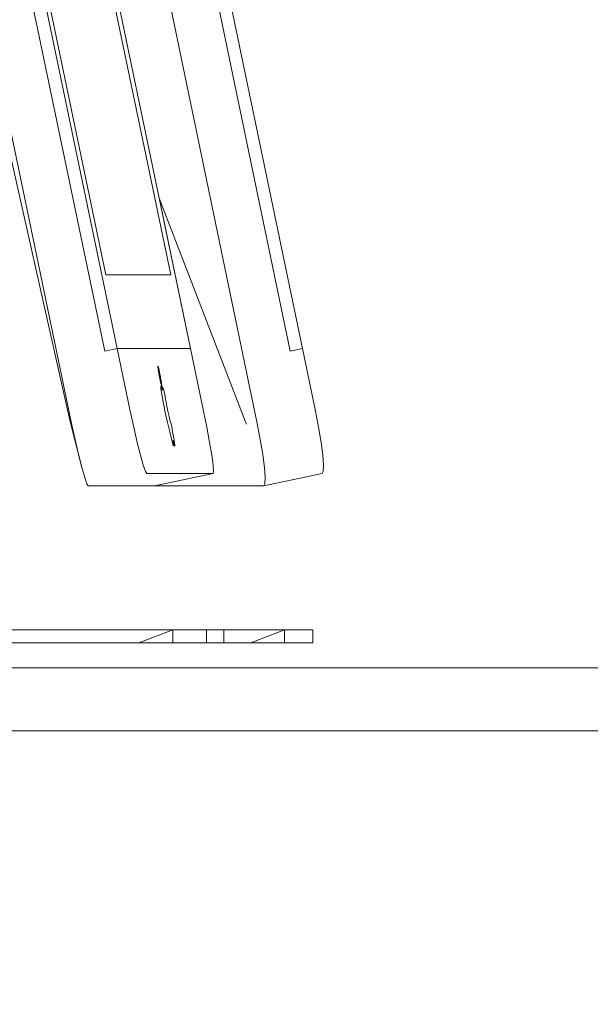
# Model space of a CAD drawing. Header units: millimetres. Extents: x -30280 to 309309, y -17460 to 4378.
# Tile 935 of 1056: x 254833 to 255060, y -12844 to -12452. Entities that reach past the tile are written whole.
import ezdxf

# ---------------------------------------------------------------- set-up
doc = ezdxf.new("R2010")
doc.units = ezdxf.units.MM
doc.header["$MEASUREMENT"] = 0
doc.linetypes.add('Wipeout_Contour', pattern=[1000, 0, -1000])
doc.layers.add('Nuevo_09_EI_Mobiliari general', color=7, linetype='Continuous')
doc.layers.add('Nuevo_09_EI_Mobiliari general_Pluma_Nº__1', color=7, linetype='Continuous', lineweight=5)

# ---------------------------------------------------------------- blocks, each defined once
blk = doc.blocks.new('Elem Sección_528_6', base_point=(235890.59, -13459.98))
at = {"layer": 'Nuevo_09_EI_Mobiliari general_Pluma_Nº__1', "color": 7, "linetype": 'Continuous', "lineweight": 5}
blk.add_line((255404.2, -12709.98), (254654.2, -12709.98), dxfattribs=at)
at = {"color": 254, "linetype": 'Wipeout_Contour', "lineweight": 0, "ltscale": 10984857.92060885}
blk.add_wipeout([(254654.2, -13459.98), (255097.57, -13459.98), (255082.63, -13452.95), (255076.44, -13435.98), (255082.63, -13419.01), (255083.23, -13418.72), (255083.64, -13417.59), (255099.83, -13409.98), (255110.35, -13409.98), (255117.37, -13413.28), (255117.37, -13397.98), (255118.38, -13397.98), (255117.81, -13397.88), (255111.15, -13396.2), (255111.25, -13395.5), (255133.04, -13330.03), (255182.05, -13306.98), (255358.36, -13306.98), (255358.36, -13159.98), (255367.7, -13159.98), (255367.7, -13059.98), (255341.57, -13059.98), (255341.57, -13022.07), (255325.25, -13029.98), (255277.05, -13029.98), (255277.05, -13019.98), (255241.39, -13019.98), (255221.03, -13029.98), (255127.87, -13029.98), (255127.87, -13019.98), (255134.08, -13016.98), (255121.09, -13016.98), (255105.2, -12970.87), (255127.74, -12959.96), (255135.87, -12956.41), (255147.56, -12953.98), (255369.2, -12953.98), (255369.2, -12734.98), (254754.2, -12734.98), (254754.2, -13334.98), (254734.2, -13334.98), (254734.2, -12734.98), (254654.2, -12734.98)], dxfattribs=at).dxf.layer = 'Nuevo_09_EI_Mobiliari general'
at = {"layer": 'Nuevo_09_EI_Mobiliari general_Pluma_Nº__1', "color": 7, "linetype": 'Continuous', "lineweight": 5}
blk.add_line((255404.2, -12734.98), (254754.2, -12734.98), dxfattribs=at)
blk = doc.blocks.new('Elem Sección_531_6', base_point=(235890.59, -13459.98))
at = {"color": 254, "linetype": 'Wipeout_Contour', "lineweight": 0, "ltscale": 1020854.383907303}
blk.add_wipeout([(254876.13, -12275.03), (254940.37, -12583.97), (254945.32, -12582.93), (254881.07, -12273.99)], dxfattribs=at).dxf.layer = 'Nuevo_09_EI_Mobiliari general'
at = {"color": 254, "linetype": 'Wipeout_Contour', "lineweight": 0, "ltscale": 1020955.482680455}
blk.add_wipeout([(254914.02, -12694.9), (254914.02, -12699.98), (254924.67, -12699.98), (254938.1, -12694.9)], dxfattribs=at).dxf.layer = 'Nuevo_09_EI_Mobiliari general'
at = {"color": 254, "linetype": 'Wipeout_Contour', "lineweight": 0, "ltscale": 1531331.749646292}
blk.add_wipeout([(254940.37, -12583.97), (254876.13, -12275.03), (254857.82, -12278.87), (254927.24, -12612.68), (254950.49, -12607.8), (254945.32, -12582.93)], dxfattribs=at).dxf.layer = 'Nuevo_09_EI_Mobiliari general'
at = {"color": 254, "linetype": 'Wipeout_Contour', "lineweight": 0, "ltscale": 765748.55955}
blk.add_wipeout([(254938.1, -12699.98), (254938.1, -12694.9), (254924.67, -12699.98)], dxfattribs=at).dxf.layer = 'Nuevo_09_EI_Mobiliari general'
at = {"layer": 'Nuevo_09_EI_Mobiliari general_Pluma_Nº__1', "color": 7, "linetype": 'Continuous', "lineweight": 5}
for p, q in [((254945.32, -12582.93), (254940.37, -12583.97)), ((254924.67, -12699.98), (254914.02, -12699.98))]:
    blk.add_line(p, q, dxfattribs=at)
at = {"color": 254, "linetype": 'Wipeout_Contour', "lineweight": 0, "ltscale": 1021005.3267945}
blk.add_wipeout([(254950.49, -12607.8), (254927.24, -12612.68), (254928.49, -12619.12), (254951.74, -12614.23)], dxfattribs=at).dxf.layer = 'Nuevo_09_EI_Mobiliari general'
at = {"color": 254, "linetype": 'Wipeout_Contour', "lineweight": 0, "ltscale": 1021022.86260572}
blk.add_wipeout([(254938.1, -12694.9), (254938.1, -12699.98), (254941.32, -12699.98), (254941.32, -12694.9)], dxfattribs=at).dxf.layer = 'Nuevo_09_EI_Mobiliari general'
at = {"layer": 'Nuevo_09_EI_Mobiliari general_Pluma_Nº__1', "color": 7, "linetype": 'Continuous', "lineweight": 5}
for p, q in [((254945.32, -12582.93), (254950.49, -12607.8)), ((254914.02, -12694.9), (254938.1, -12694.9)), ((254938.1, -12694.9), (254924.67, -12699.98)), ((254938.1, -12694.9), (254938.1, -12699.98)), ((254938.1, -12699.98), (254924.67, -12699.98))]:
    blk.add_line(p, q, dxfattribs=at)
at = {"color": 254, "linetype": 'Wipeout_Contour', "lineweight": 0, "ltscale": 1021011.035120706}
blk.add_wipeout([(254951.74, -12614.23), (254928.49, -12619.12), (254929.48, -12625.11), (254952.73, -12620.23)], dxfattribs=at).dxf.layer = 'Nuevo_09_EI_Mobiliari general'
at = {"color": 254, "linetype": 'Wipeout_Contour', "lineweight": 0, "ltscale": 1021035.140168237}
blk.add_wipeout([(254941.32, -12694.9), (254941.32, -12699.98), (254944.24, -12699.98), (254944.24, -12694.9)], dxfattribs=at).dxf.layer = 'Nuevo_09_EI_Mobiliari general'
at = {"layer": 'Nuevo_09_EI_Mobiliari general_Pluma_Nº__1', "color": 7, "linetype": 'Continuous', "lineweight": 5}
for p, q in [((254950.49, -12607.8), (254951.74, -12614.23)), ((254938.1, -12694.9), (254941.32, -12694.9)), ((254941.32, -12699.98), (254938.1, -12699.98))]:
    blk.add_line(p, q, dxfattribs=at)
at = {"color": 254, "linetype": 'Wipeout_Contour', "lineweight": 0, "ltscale": 1531128.955068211}
blk.add_wipeout([(254853.6, -12281.01), (254856.8, -12372.62), (254888.18, -12522.98), (254922.29, -12611.33), (254927.24, -12612.68), (254857.82, -12278.87)], dxfattribs=at).dxf.layer = 'Nuevo_09_EI_Mobiliari general'
at = {"color": 254, "linetype": 'Wipeout_Contour', "lineweight": 0, "ltscale": 1021015.444917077}
blk.add_wipeout([(254952.73, -12620.23), (254929.48, -12625.11), (254930.14, -12630.26), (254953.4, -12625.38)], dxfattribs=at).dxf.layer = 'Nuevo_09_EI_Mobiliari general'
at = {"color": 254, "linetype": 'Wipeout_Contour', "lineweight": 0, "ltscale": 1021045.793612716}
blk.add_wipeout([(254944.24, -12694.9), (254944.24, -12699.98), (254946.66, -12699.98), (254946.66, -12694.9)], dxfattribs=at).dxf.layer = 'Nuevo_09_EI_Mobiliari general'
at = {"layer": 'Nuevo_09_EI_Mobiliari general_Pluma_Nº__1', "color": 7, "linetype": 'Continuous', "lineweight": 5}
for p, q in [((254951.74, -12614.23), (254952.73, -12620.23)), ((254941.32, -12694.9), (254944.24, -12694.9)), ((254944.24, -12699.98), (254941.32, -12699.98))]:
    blk.add_line(p, q, dxfattribs=at)
at = {"color": 254, "linetype": 'Wipeout_Contour', "lineweight": 0, "ltscale": 1020948.595482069}
blk.add_wipeout([(254922.96, -12613.04), (254928.49, -12619.12), (254927.24, -12612.68), (254922.29, -12611.33)], dxfattribs=at).dxf.layer = 'Nuevo_09_EI_Mobiliari general'
at = {"color": 254, "linetype": 'Wipeout_Contour', "lineweight": 0, "ltscale": 1021018.255459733}
blk.add_wipeout([(254953.4, -12625.38), (254930.14, -12630.26), (254930.44, -12634.21), (254953.69, -12629.33)], dxfattribs=at).dxf.layer = 'Nuevo_09_EI_Mobiliari general'
at = {"color": 254, "linetype": 'Wipeout_Contour', "lineweight": 0, "ltscale": 1021054.096924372}
blk.add_wipeout([(254946.66, -12694.9), (254946.66, -12699.98), (254948.4, -12699.98), (254948.4, -12694.9)], dxfattribs=at).dxf.layer = 'Nuevo_09_EI_Mobiliari general'
at = {"layer": 'Nuevo_09_EI_Mobiliari general_Pluma_Nº__1', "color": 7, "linetype": 'Continuous', "lineweight": 5}
blk.add_line((254952.73, -12620.23), (254953.4, -12625.38), dxfattribs=at)
at = {"color": 254, "linetype": 'Wipeout_Contour', "lineweight": 0, "ltscale": 765716.995211}
blk.add_wipeout([(254928.49, -12619.12), (254922.96, -12613.04), (254929.48, -12625.11)], dxfattribs=at).dxf.layer = 'Nuevo_09_EI_Mobiliari general'
at = {"color": 254, "linetype": 'Wipeout_Contour', "lineweight": 0, "ltscale": 1021019.274978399}
blk.add_wipeout([(254953.69, -12629.33), (254930.44, -12634.21), (254930.34, -12636.7), (254953.59, -12631.81)], dxfattribs=at).dxf.layer = 'Nuevo_09_EI_Mobiliari general'
at = {"color": 254, "linetype": 'Wipeout_Contour', "lineweight": 0, "ltscale": 1021059.484246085}
blk.add_wipeout([(254948.4, -12694.9), (254948.4, -12699.98), (254949.35, -12699.98), (254949.35, -12694.9)], dxfattribs=at).dxf.layer = 'Nuevo_09_EI_Mobiliari general'
at = {"layer": 'Nuevo_09_EI_Mobiliari general_Pluma_Nº__1', "color": 7, "linetype": 'Continuous', "lineweight": 5}
for p, q in [((254953.4, -12625.38), (254953.69, -12629.33)), ((254944.24, -12694.9), (254946.66, -12694.9)), ((254946.66, -12699.98), (254944.24, -12699.98))]:
    blk.add_line(p, q, dxfattribs=at)
at = {"color": 254, "linetype": 'Wipeout_Contour', "lineweight": 0, "ltscale": 1021018.433788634}
blk.add_wipeout([(254953.59, -12631.81), (254930.34, -12636.7), (254929.85, -12637.54), (254953.1, -12632.66)], dxfattribs=at).dxf.layer = 'Nuevo_09_EI_Mobiliari general'
at = {"color": 254, "linetype": 'Wipeout_Contour', "lineweight": 0, "ltscale": 1021061.588440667}
blk.add_wipeout([(254949.45, -12694.9), (254949.35, -12694.9), (254949.35, -12699.98), (254949.45, -12699.98)], dxfattribs=at).dxf.layer = 'Nuevo_09_EI_Mobiliari general'
at = {"layer": 'Nuevo_09_EI_Mobiliari general_Pluma_Nº__1', "color": 7, "linetype": 'Continuous', "lineweight": 5}
for p, q in [((254953.69, -12629.33), (254953.59, -12631.81)), ((254953.59, -12631.81), (254953.1, -12632.66)), ((254946.66, -12694.9), (254948.4, -12694.9)), ((254948.4, -12694.9), (254949.35, -12694.9)), ((254949.35, -12694.9), (254949.45, -12694.9)), ((254949.45, -12694.9), (254949.45, -12699.98)), ((254948.4, -12699.98), (254946.66, -12699.98)), ((254949.35, -12699.98), (254948.4, -12699.98)), ((254949.45, -12699.98), (254949.35, -12699.98))]:
    blk.add_line(p, q, dxfattribs=at)
at = {"color": 254, "linetype": 'Wipeout_Contour', "lineweight": 0, "ltscale": 765719.15044}
blk.add_wipeout([(254929.48, -12625.11), (254922.96, -12613.04), (254930.14, -12630.26)], dxfattribs=at).dxf.layer = 'Nuevo_09_EI_Mobiliari general'
at = {"color": 254, "linetype": 'Wipeout_Contour', "lineweight": 0, "ltscale": 765720.507982}
blk.add_wipeout([(254930.14, -12630.26), (254922.96, -12613.04), (254930.44, -12634.21)], dxfattribs=at).dxf.layer = 'Nuevo_09_EI_Mobiliari general'
at = {"color": 254, "linetype": 'Wipeout_Contour', "lineweight": 0, "ltscale": 765720.996245}
blk.add_wipeout([(254930.44, -12634.21), (254922.96, -12613.04), (254930.34, -12636.7)], dxfattribs=at).dxf.layer = 'Nuevo_09_EI_Mobiliari general'
at = {"color": 254, "linetype": 'Wipeout_Contour', "lineweight": 0, "ltscale": 1020955.064939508}
blk.add_wipeout([(254922.29, -12611.33), (254929.85, -12637.54), (254930.34, -12636.7), (254922.96, -12613.04)], dxfattribs=at).dxf.layer = 'Nuevo_09_EI_Mobiliari general'
at = {"color": 254, "linetype": 'Wipeout_Contour', "lineweight": 0, "ltscale": 2807418.402304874}
blk.add_wipeout([(254886.33, -12637.54), (254929.85, -12637.54), (254922.29, -12611.33), (254888.18, -12522.98), (254905.88, -12607.8), (254907.18, -12614.23), (254908.29, -12620.23), (254909.14, -12625.38), (254909.67, -12629.33), (254909.85, -12631.81), (254909.67, -12632.66)], dxfattribs=at).dxf.layer = 'Nuevo_09_EI_Mobiliari general'
at = {"layer": 'Nuevo_09_EI_Mobiliari general_Pluma_Nº__1', "color": 7, "linetype": 'Continuous', "lineweight": 5}
for p, q in [((254940.37, -12583.97), (254876.13, -12275.03)), ((254881.07, -12273.99), (254945.32, -12582.93)), ((254857.82, -12278.87), (254927.24, -12612.68)), ((254922.29, -12611.33), (254888.18, -12522.98)), ((254922.96, -12613.04), (254922.29, -12611.33)), ((254927.24, -12612.68), (254928.49, -12619.12)), ((254928.49, -12619.12), (254929.48, -12625.11)), ((254929.48, -12625.11), (254930.14, -12630.26)), ((254930.14, -12630.26), (254930.44, -12634.21)), ((254929.85, -12637.54), (254953.1, -12632.66)), ((254930.44, -12634.21), (254930.34, -12636.7)), ((254929.85, -12637.54), (254886.33, -12637.54)), ((254930.34, -12636.7), (254929.85, -12637.54))]:
    blk.add_line(p, q, dxfattribs=at)
blk = doc.blocks.new('Elem Sección_533_6', base_point=(235890.59, -13459.98))
at = {"layer": 'Nuevo_09_EI_Mobiliari general_Pluma_Nº__1', "color": 7, "linetype": 'Continuous', "lineweight": 5}
for p, q in [((254905.88, -12607.8), (254900.69, -12582.93)), ((254907.18, -12614.23), (254905.88, -12607.8)), ((254908.29, -12620.23), (254907.18, -12614.23)), ((254909.14, -12625.38), (254908.29, -12620.23)), ((254909.67, -12629.33), (254909.14, -12625.38))]:
    blk.add_line(p, q, dxfattribs=at)
at = {"color": 254, "linetype": 'Wipeout_Contour', "lineweight": 0, "ltscale": 1020558.871949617}
blk.add_wipeout([(254802.04, -12275.03), (254866.51, -12583.97), (254871.48, -12582.93), (254807, -12273.99)], dxfattribs=at).dxf.layer = 'Nuevo_09_EI_Mobiliari general'
at = {"color": 254, "linetype": 'Wipeout_Contour', "lineweight": 0, "ltscale": 19905882.60529758}
blk.add_wipeout([(254891.52, -12612.33), (254892.4, -12616.05), (254893.23, -12619.39), (254893.75, -12621.3), (254893.83, -12621.52), (254893.89, -12621.65), (254893.93, -12621.67), (254893.94, -12621.6), (254893.94, -12621.43), (254893.91, -12621.16), (254893.86, -12620.8), (254893.77, -12620.23), (254893.71, -12619.8), (254893.69, -12619.65), (254893.68, -12619.54), (254893.69, -12619.49), (254893.72, -12619.51), (254893.73, -12619.47), (254893.75, -12619.5), (254893.79, -12619.59), (254893.88, -12619.89), (254893.94, -12620.11), (254894.03, -12620.47), (254894.14, -12620.89), (254894.23, -12621.23), (254894.32, -12621.47), (254894.38, -12621.63), (254894.42, -12621.68), (254894.45, -12621.63), (254894.45, -12621.48), (254894.41, -12621.14), (254894.35, -12620.61), (254894.15, -12619.29), (254893.9, -12617.72), (254893.58, -12615.98), (254893.23, -12614.11), (254893.06, -12613.3), (254892.93, -12612.91), (254892.74, -12612.24), (254892.52, -12611.42), (254892.28, -12610.47), (254892.03, -12609.41), (254891.78, -12608.3), (254891.54, -12607.14), (254891.3, -12605.97), (254891.08, -12604.84), (254890.88, -12603.78), (254890.72, -12602.82), (254890.6, -12602), (254890.51, -12601.32), (254890.49, -12601.07), (254890.34, -12600.5), (254890.07, -12599.54), (254889.84, -12598.82), (254889.66, -12598.35), (254889.53, -12598.14), (254889.45, -12598.2), (254889.44, -12598.54), (254889.5, -12599.31), (254889.5, -12599.42), (254889.48, -12599.48), (254889.45, -12599.44), (254889.4, -12599.32), (254889.33, -12599.12), (254889.21, -12598.7), (254889.07, -12598.27), (254888.95, -12598.01), (254888.88, -12597.94), (254888.84, -12598.04), (254888.85, -12598.32), (254888.89, -12598.76), (254889, -12599.64), (254889.22, -12601.04), (254889.48, -12602.56), (254889.79, -12604.23), (254890.14, -12606), (254890.51, -12607.8), (254890.9, -12609.59)], dxfattribs=at).dxf.layer = 'Nuevo_09_EI_Mobiliari general'
at = {"color": 254, "linetype": 'Wipeout_Contour', "lineweight": 0, "ltscale": 1530888.604685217}
blk.add_wipeout([(254866.51, -12583.97), (254802.04, -12275.03), (254783.67, -12278.87), (254853.33, -12612.68), (254876.67, -12607.8), (254871.48, -12582.93)], dxfattribs=at).dxf.layer = 'Nuevo_09_EI_Mobiliari general'
at = {"color": 254, "linetype": 'Wipeout_Contour', "lineweight": 0, "ltscale": 6635185.896319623}
blk.add_wipeout([(254888.25, -12593.7), (254888.45, -12594.7), (254888.65, -12595.74), (254888.87, -12596.77), (254889.1, -12597.78), (254889.19, -12598.17), (254889.23, -12598.23), (254889.27, -12598.16), (254889.28, -12597.92), (254889.25, -12597.51), (254889.18, -12596.94), (254889.07, -12596.22), (254888.93, -12595.38), (254888.77, -12594.46), (254888.57, -12593.46), (254888.36, -12592.42), (254888.14, -12591.38), (254887.92, -12590.38), (254887.83, -12590), (254887.79, -12589.93), (254887.74, -12590), (254887.74, -12590.24), (254887.77, -12590.65), (254887.84, -12591.22), (254887.95, -12591.94), (254888.09, -12592.78)], dxfattribs=at).dxf.layer = 'Nuevo_09_EI_Mobiliari general'
at = {"color": 254, "linetype": 'Wipeout_Contour', "lineweight": 0, "ltscale": 1020614.228781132}
blk.add_wipeout([(254835.5, -12278.51), (254809.61, -12278.51), (254867, -12553.54), (254892.9, -12553.54)], dxfattribs=at).dxf.layer = 'Nuevo_09_EI_Mobiliari general'
at = {"color": 254, "linetype": 'Wipeout_Contour', "lineweight": 0, "ltscale": 1020710.505883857}
blk.add_wipeout([(254876.67, -12607.8), (254853.33, -12612.68), (254854.72, -12619.12), (254878.06, -12614.23)], dxfattribs=at).dxf.layer = 'Nuevo_09_EI_Mobiliari general'
at = {"color": 254, "linetype": 'Wipeout_Contour', "lineweight": 0, "ltscale": 1020717.293412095}
blk.add_wipeout([(254878.06, -12614.23), (254854.72, -12619.12), (254856.11, -12625.11), (254879.45, -12620.23)], dxfattribs=at).dxf.layer = 'Nuevo_09_EI_Mobiliari general'
at = {"color": 254, "linetype": 'Wipeout_Contour', "lineweight": 0, "ltscale": 1530728.6695865}
blk.add_wipeout([(254783.67, -12278.87), (254783.68, -12281.01), (254813.21, -12434.39), (254819.05, -12462.36), (254852.61, -12611.33), (254853.33, -12612.68)], dxfattribs=at).dxf.layer = 'Nuevo_09_EI_Mobiliari general'
at = {"color": 254, "linetype": 'Wipeout_Contour', "lineweight": 0, "ltscale": 1020723.768610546}
blk.add_wipeout([(254879.45, -12620.23), (254856.11, -12625.11), (254857.41, -12630.26), (254880.75, -12625.38)], dxfattribs=at).dxf.layer = 'Nuevo_09_EI_Mobiliari general'
at = {"color": 254, "linetype": 'Wipeout_Contour', "lineweight": 0, "ltscale": 1020662.023717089}
blk.add_wipeout([(254853.01, -12613.04), (254854.72, -12619.12), (254853.33, -12612.68), (254852.61, -12611.33)], dxfattribs=at).dxf.layer = 'Nuevo_09_EI_Mobiliari general'
at = {"color": 254, "linetype": 'Wipeout_Contour', "lineweight": 0, "ltscale": 1020729.489999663}
blk.add_wipeout([(254880.75, -12625.38), (254857.41, -12630.26), (254858.53, -12634.21), (254881.86, -12629.33)], dxfattribs=at).dxf.layer = 'Nuevo_09_EI_Mobiliari general'
at = {"color": 254, "linetype": 'Wipeout_Contour', "lineweight": 0, "ltscale": 765500.472977}
blk.add_wipeout([(254854.72, -12619.12), (254853.01, -12613.04), (254856.11, -12625.11)], dxfattribs=at).dxf.layer = 'Nuevo_09_EI_Mobiliari general'
at = {"color": 254, "linetype": 'Wipeout_Contour', "lineweight": 0, "ltscale": 1020734.067439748}
blk.add_wipeout([(254881.86, -12629.33), (254858.53, -12634.21), (254859.38, -12636.7), (254882.72, -12631.81)], dxfattribs=at).dxf.layer = 'Nuevo_09_EI_Mobiliari general'
at = {"color": 254, "linetype": 'Wipeout_Contour', "lineweight": 0, "ltscale": 765503.566749}
blk.add_wipeout([(254856.11, -12625.11), (254853.01, -12613.04), (254857.41, -12630.26)], dxfattribs=at).dxf.layer = 'Nuevo_09_EI_Mobiliari general'
at = {"color": 254, "linetype": 'Wipeout_Contour', "lineweight": 0, "ltscale": 1020737.188781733}
blk.add_wipeout([(254882.72, -12631.81), (254859.38, -12636.7), (254859.92, -12637.54), (254883.26, -12632.66)], dxfattribs=at).dxf.layer = 'Nuevo_09_EI_Mobiliari general'
at = {"color": 254, "linetype": 'Wipeout_Contour', "lineweight": 0, "ltscale": 1020791.101980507}
blk.add_wipeout([(254859.92, -12637.54), (254886.33, -12637.54), (254909.67, -12632.66), (254883.26, -12632.66)], dxfattribs=at).dxf.layer = 'Nuevo_09_EI_Mobiliari general'
at = {"layer": 'Nuevo_09_EI_Mobiliari general_Pluma_Nº__1', "color": 7, "linetype": 'Continuous', "lineweight": 5}
for p, q in [((254909.85, -12631.81), (254909.67, -12629.33)), ((254909.67, -12632.66), (254909.85, -12631.81))]:
    blk.add_line(p, q, dxfattribs=at)
at = {"color": 254, "linetype": 'Wipeout_Contour', "lineweight": 0, "ltscale": 6632046.938299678}
blk.add_wipeout([(254718.95, -12671.92), (254719.14, -12678.99), (254721.26, -12685.71), (254725.15, -12691.57), (254730.51, -12696.12), (254736.92, -12698.99), (254743.88, -12699.98), (254880.15, -12699.98), (254893.62, -12694.9), (254743.92, -12694.89), (254738.35, -12694.11), (254733.22, -12691.81), (254728.94, -12688.17), (254725.83, -12683.48), (254724.13, -12678.1), (254723.98, -12672.45), (254725.38, -12666.96), (254807.65, -12466.31), (254810.57, -12461.32), (254814.76, -12457.35), (254817.69, -12455.85), (254816.64, -12450.81), (254812.23, -12452.96), (254806.76, -12458), (254802.98, -12464.4), (254720.71, -12665.06)], dxfattribs=at).dxf.layer = 'Nuevo_09_EI_Mobiliari general'
at = {"layer": 'Nuevo_09_EI_Mobiliari general_Pluma_Nº__1', "color": 7, "linetype": 'Continuous', "lineweight": 5}
for p, q in [((254802.04, -12275.03), (254866.51, -12583.97)), ((254807, -12273.99), (254871.48, -12582.93)), ((254900.69, -12582.93), (254836.22, -12273.99)), ((254783.67, -12278.87), (254853.33, -12612.68)), ((254867, -12553.54), (254809.61, -12278.51)), ((254892.9, -12553.54), (254835.5, -12278.51)), ((254852.61, -12611.33), (254819.05, -12462.36)), ((254892.9, -12553.54), (254867, -12553.54)), ((254871.48, -12582.93), (254866.51, -12583.97)), ((254900.69, -12582.93), (254871.48, -12582.93)), ((254871.48, -12582.93), (254876.67, -12607.8)), ((254887.74, -12590), (254887.79, -12589.93)), ((254887.74, -12590.24), (254887.74, -12590)), ((254887.77, -12590.65), (254887.74, -12590.24)), ((254887.84, -12591.22), (254887.77, -12590.65)), ((254887.79, -12589.93), (254887.83, -12590)), ((254887.83, -12590), (254887.92, -12590.38)), ((254887.92, -12590.38), (254888.14, -12591.38)), ((254887.95, -12591.94), (254887.84, -12591.22)), ((254888.09, -12592.78), (254887.95, -12591.94)), ((254888.25, -12593.7), (254888.09, -12592.78)), ((254888.14, -12591.38), (254888.36, -12592.42)), ((254888.45, -12594.7), (254888.25, -12593.7)), ((254888.36, -12592.42), (254888.57, -12593.46)), ((254888.65, -12595.74), (254888.45, -12594.7)), ((254888.57, -12593.46), (254888.77, -12594.46)), ((254888.77, -12594.46), (254888.93, -12595.38)), ((254888.87, -12596.77), (254888.65, -12595.74)), ((254888.88, -12597.94), (254888.84, -12598.04)), ((254888.84, -12598.04), (254888.85, -12598.32)), ((254888.85, -12598.32), (254888.89, -12598.76)), ((254889.1, -12597.78), (254888.87, -12596.77)), ((254888.95, -12598.01), (254888.88, -12597.94)), ((254888.89, -12598.76), (254889, -12599.64)), ((254888.93, -12595.38), (254889.07, -12596.22)), ((254889.07, -12598.27), (254888.95, -12598.01)), ((254889.07, -12596.22), (254889.18, -12596.94)), ((254889.21, -12598.7), (254889.07, -12598.27)), ((254889.19, -12598.17), (254889.1, -12597.78)), ((254889.18, -12596.94), (254889.25, -12597.51)), ((254889.23, -12598.23), (254889.19, -12598.17)), ((254889.33, -12599.12), (254889.21, -12598.7)), ((254889.27, -12598.16), (254889.23, -12598.23)), ((254889.25, -12597.51), (254889.28, -12597.92)), ((254889.28, -12597.92), (254889.27, -12598.16)), ((254889.45, -12598.2), (254889.44, -12598.54)), ((254889.44, -12598.54), (254889.5, -12599.31)), ((254889.53, -12598.14), (254889.45, -12598.2)), ((254889.66, -12598.35), (254889.53, -12598.14)), ((254889.84, -12598.82), (254889.66, -12598.35)), ((254890.07, -12599.54), (254889.84, -12598.82)), ((254889, -12599.64), (254889.22, -12601.04)), ((254889.22, -12601.04), (254889.48, -12602.56)), ((254889.4, -12599.32), (254889.33, -12599.12)), ((254889.45, -12599.44), (254889.4, -12599.32)), ((254889.5, -12599.42), (254889.48, -12599.48)), ((254889.48, -12602.56), (254889.79, -12604.23)), ((254889.5, -12599.31), (254889.5, -12599.42)), ((254890.34, -12600.5), (254890.07, -12599.54)), ((254890.49, -12601.07), (254890.34, -12600.5)), ((254890.51, -12601.32), (254890.49, -12601.07)), ((254890.6, -12602), (254890.51, -12601.32)), ((254890.72, -12602.82), (254890.6, -12602)), ((254890.88, -12603.78), (254890.72, -12602.82)), ((254889.79, -12604.23), (254890.14, -12606)), ((254890.14, -12606), (254890.51, -12607.8)), ((254891.08, -12604.84), (254890.88, -12603.78)), ((254891.3, -12605.97), (254891.08, -12604.84)), ((254891.54, -12607.14), (254891.3, -12605.97)), ((254876.67, -12607.8), (254878.06, -12614.23)), ((254890.51, -12607.8), (254890.9, -12609.59)), ((254890.9, -12609.59), (254891.52, -12612.33)), ((254891.78, -12608.3), (254891.54, -12607.14)), ((254892.03, -12609.41), (254891.78, -12608.3)), ((254892.28, -12610.47), (254892.03, -12609.41)), ((254892.52, -12611.42), (254892.28, -12610.47)), ((254853.01, -12613.04), (254852.61, -12611.33)), ((254857.41, -12630.26), (254853.01, -12613.04)), ((254853.33, -12612.68), (254854.72, -12619.12)), ((254878.06, -12614.23), (254879.45, -12620.23)), ((254891.52, -12612.33), (254892.4, -12616.05)), ((254892.74, -12612.24), (254892.52, -12611.42)), ((254892.93, -12612.91), (254892.74, -12612.24)), ((254893.06, -12613.3), (254892.93, -12612.91)), ((254893.23, -12614.11), (254893.06, -12613.3)), ((254893.58, -12615.98), (254893.23, -12614.11)), ((254892.4, -12616.05), (254893.23, -12619.39)), ((254893.9, -12617.72), (254893.58, -12615.98)), ((254894.15, -12619.29), (254893.9, -12617.72)), ((254854.72, -12619.12), (254856.11, -12625.11)), ((254879.45, -12620.23), (254880.75, -12625.38)), ((254893.23, -12619.39), (254893.75, -12621.3)), ((254893.68, -12619.54), (254893.69, -12619.49)), ((254893.69, -12619.65), (254893.68, -12619.54)), ((254893.71, -12619.8), (254893.69, -12619.65)), ((254893.77, -12620.23), (254893.71, -12619.8)), ((254893.75, -12619.5), (254893.79, -12619.59)), ((254893.75, -12621.3), (254893.83, -12621.52)), ((254893.86, -12620.8), (254893.77, -12620.23)), ((254893.79, -12619.59), (254893.88, -12619.89)), ((254893.83, -12621.52), (254893.89, -12621.65)), ((254893.91, -12621.16), (254893.86, -12620.8)), ((254893.88, -12619.89), (254893.94, -12620.11)), ((254893.94, -12621.43), (254893.91, -12621.16)), ((254893.93, -12621.67), (254893.94, -12621.6)), ((254893.94, -12620.11), (254894.03, -12620.47)), ((254893.94, -12621.6), (254893.94, -12621.43)), ((254894.03, -12620.47), (254894.14, -12620.89)), ((254894.14, -12620.89), (254894.23, -12621.23)), ((254894.35, -12620.61), (254894.15, -12619.29)), ((254894.23, -12621.23), (254894.32, -12621.47)), ((254894.32, -12621.47), (254894.38, -12621.63)), ((254894.41, -12621.14), (254894.35, -12620.61)), ((254894.38, -12621.63), (254894.42, -12621.68)), ((254894.45, -12621.48), (254894.41, -12621.14)), ((254894.45, -12621.63), (254894.45, -12621.48)), ((254856.11, -12625.11), (254857.41, -12630.26)), ((254880.75, -12625.38), (254881.86, -12629.33)), ((254857.41, -12630.26), (254858.53, -12634.21)), ((254881.86, -12629.33), (254882.72, -12631.81)), ((254858.53, -12634.21), (254859.38, -12636.7)), ((254882.72, -12631.81), (254883.26, -12632.66)), ((254883.26, -12632.66), (254909.67, -12632.66)), ((254886.33, -12637.54), (254909.67, -12632.66)), ((254859.38, -12636.7), (254859.92, -12637.54)), ((254859.92, -12637.54), (254886.33, -12637.54))]:
    blk.add_line(p, q, dxfattribs=at)
at = {"color": 254, "linetype": 'Wipeout_Contour', "lineweight": 0, "ltscale": 765615.23989}
blk.add_wipeout([(254893.62, -12699.98), (254893.62, -12694.9), (254880.15, -12699.98)], dxfattribs=at).dxf.layer = 'Nuevo_09_EI_Mobiliari general'
at = {"layer": 'Nuevo_09_EI_Mobiliari general_Pluma_Nº__1', "color": 7, "linetype": 'Continuous', "lineweight": 5}
blk.add_line((254880.15, -12699.98), (254743.88, -12699.98), dxfattribs=at)
at = {"color": 254, "linetype": 'Wipeout_Contour', "lineweight": 0, "ltscale": 1020845.325008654}
blk.add_wipeout([(254893.62, -12694.9), (254893.62, -12699.98), (254896.92, -12699.98), (254896.92, -12694.9)], dxfattribs=at).dxf.layer = 'Nuevo_09_EI_Mobiliari general'
at = {"layer": 'Nuevo_09_EI_Mobiliari general_Pluma_Nº__1', "color": 7, "linetype": 'Continuous', "lineweight": 5}
for p, q in [((254743.92, -12694.89), (254893.62, -12694.9)), ((254893.62, -12694.9), (254880.15, -12699.98)), ((254893.62, -12694.9), (254893.62, -12699.98)), ((254893.62, -12699.98), (254880.15, -12699.98))]:
    blk.add_line(p, q, dxfattribs=at)
at = {"color": 254, "linetype": 'Wipeout_Contour', "lineweight": 0, "ltscale": 1020858.177826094}
blk.add_wipeout([(254896.92, -12694.9), (254896.92, -12699.98), (254900.05, -12699.98), (254900.05, -12694.9)], dxfattribs=at).dxf.layer = 'Nuevo_09_EI_Mobiliari general'
at = {"layer": 'Nuevo_09_EI_Mobiliari general_Pluma_Nº__1', "color": 7, "linetype": 'Continuous', "lineweight": 5}
for p, q in [((254893.62, -12694.9), (254896.92, -12694.9)), ((254896.92, -12699.98), (254893.62, -12699.98))]:
    blk.add_line(p, q, dxfattribs=at)
at = {"color": 254, "linetype": 'Wipeout_Contour', "lineweight": 0, "ltscale": 1020869.895931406}
blk.add_wipeout([(254900.05, -12694.9), (254900.05, -12699.98), (254902.79, -12699.98), (254902.79, -12694.9)], dxfattribs=at).dxf.layer = 'Nuevo_09_EI_Mobiliari general'
at = {"layer": 'Nuevo_09_EI_Mobiliari general_Pluma_Nº__1', "color": 7, "linetype": 'Continuous', "lineweight": 5}
for p, q in [((254896.92, -12694.9), (254900.05, -12694.9)), ((254900.05, -12699.98), (254896.92, -12699.98))]:
    blk.add_line(p, q, dxfattribs=at)
at = {"color": 254, "linetype": 'Wipeout_Contour', "lineweight": 0, "ltscale": 1020879.680754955}
blk.add_wipeout([(254902.79, -12694.9), (254902.79, -12699.98), (254904.95, -12699.98), (254904.95, -12694.9)], dxfattribs=at).dxf.layer = 'Nuevo_09_EI_Mobiliari general'
at = {"layer": 'Nuevo_09_EI_Mobiliari general_Pluma_Nº__1', "color": 7, "linetype": 'Continuous', "lineweight": 5}
for p, q in [((254900.05, -12694.9), (254902.79, -12694.9)), ((254902.79, -12699.98), (254900.05, -12699.98))]:
    blk.add_line(p, q, dxfattribs=at)
at = {"color": 254, "linetype": 'Wipeout_Contour', "lineweight": 0, "ltscale": 1020886.865477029}
blk.add_wipeout([(254904.95, -12694.9), (254904.95, -12699.98), (254906.39, -12699.98), (254906.39, -12694.9)], dxfattribs=at).dxf.layer = 'Nuevo_09_EI_Mobiliari general'
at = {"color": 254, "linetype": 'Wipeout_Contour', "lineweight": 0, "ltscale": 1020890.96047055}
blk.add_wipeout([(254907, -12694.9), (254906.39, -12694.9), (254906.39, -12699.98), (254907, -12699.98)], dxfattribs=at).dxf.layer = 'Nuevo_09_EI_Mobiliari general'
at = {"layer": 'Nuevo_09_EI_Mobiliari general_Pluma_Nº__1', "color": 7, "linetype": 'Continuous', "lineweight": 5}
for p, q in [((254902.79, -12694.9), (254904.95, -12694.9)), ((254904.95, -12699.98), (254902.79, -12699.98))]:
    blk.add_line(p, q, dxfattribs=at)
at = {"color": 254, "linetype": 'Wipeout_Contour', "lineweight": 0, "ltscale": 1020906.215730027}
blk.add_wipeout([(254907, -12694.9), (254907, -12699.98), (254914.02, -12699.98), (254914.02, -12694.9)], dxfattribs=at).dxf.layer = 'Nuevo_09_EI_Mobiliari general'
at = {"layer": 'Nuevo_09_EI_Mobiliari general_Pluma_Nº__1', "color": 7, "linetype": 'Continuous', "lineweight": 5}
for p, q in [((254904.95, -12694.9), (254906.39, -12694.9)), ((254906.39, -12694.9), (254907, -12694.9)), ((254907, -12694.9), (254914.02, -12694.9)), ((254907, -12694.9), (254907, -12699.98)), ((254914.02, -12699.98), (254914.02, -12694.9)), ((254906.39, -12699.98), (254904.95, -12699.98)), ((254907, -12699.98), (254906.39, -12699.98)), ((254907, -12699.98), (254914.02, -12699.98))]:
    blk.add_line(p, q, dxfattribs=at)

msp = doc.modelspace()

# ---------------------------------------------------------------- block references
at = {"layer": 'Nuevo_09_EI_Mobiliari general', "lineweight": 0}
for name in ['Elem Sección_531_6', 'Elem Sección_528_6']:
    msp.add_blockref(name, (235890.59, -13459.98), dxfattribs=at)

# ---------------------------------------------------------------- next in the draw order: block references
msp.add_blockref('Elem Sección_533_6', (235890.59, -13459.98), dxfattribs=at)

doc.saveas('drawing.dxf')
